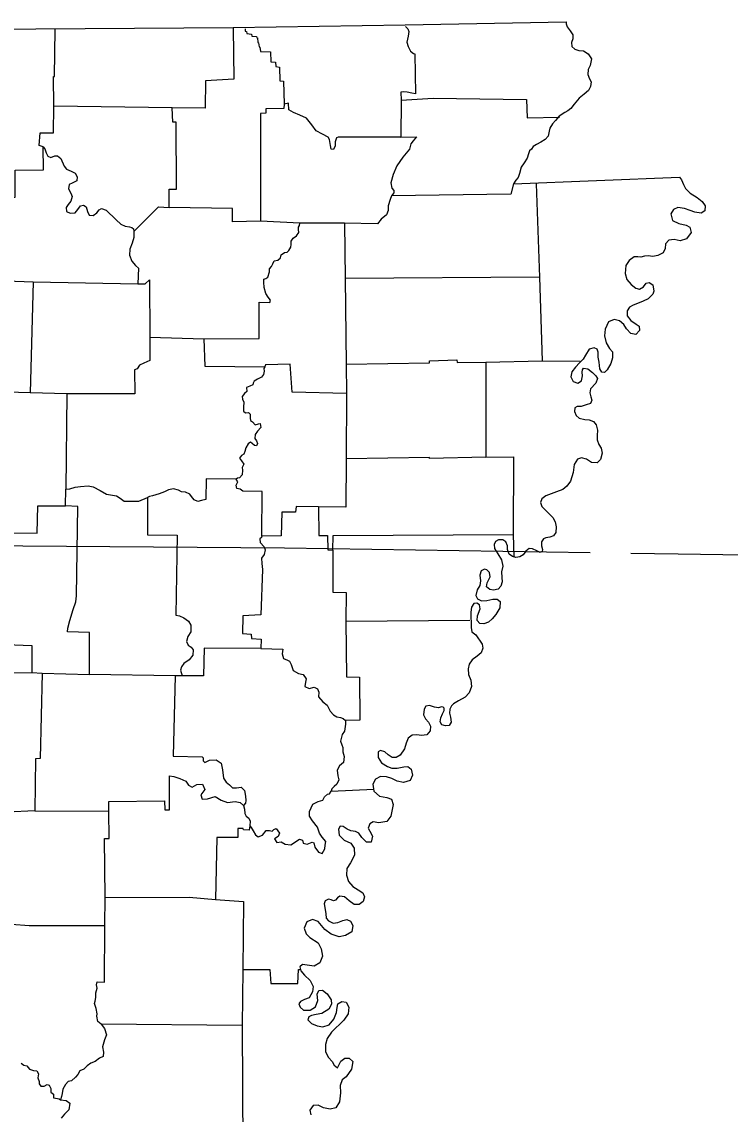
# Model space of a CAD drawing. Extents: x 77230 to 630905, y 790554 to 1662844.
# Drawn here: x 534950 to 544436, y 1496206 to 1510840 of the extents above; entities that cross this region are included whole.
import ezdxf

# ---------------------------------------------------------------- set-up
doc = ezdxf.new("R2010")
doc.units = 0
doc.layers.add('Level 28', color=7, linetype='Continuous')
doc.layers.add('Level 43', color=7, linetype='Continuous')

msp = doc.modelspace()

# ---------------------------------------------------------------- linework, layer by layer
at = {"layer": 'Level 28'}
for points in [[(532356, 1510730), (535138, 1510746), (537780, 1510763), (540085, 1510801), (542240, 1510840), (542241, 1510815), (542252, 1510773), (542292, 1510721), (542331, 1510666), (542331, 1510614), (542313, 1510563), (542318, 1510510), (542357, 1510473), (542409, 1510457), (542470, 1510453), (542533, 1510412), (542577, 1510345), (542561, 1510254), (542535, 1510204), (542530, 1510135), (542553, 1510078), (542575, 1510035), (542567, 1509976), (542539, 1509922), (542483, 1509872), (542412, 1509819), (542348, 1509739), (542303, 1509680), (542263, 1509650), (542222, 1509625), (542147, 1509576), (542095, 1509519), (542056, 1509476), (542019, 1509415), (542012, 1509375), (542000, 1509310), (541960, 1509266), (541899, 1509227), (541842, 1509199), (541800, 1509170), (541774, 1509134), (541749, 1509111), (541734, 1509070), (541718, 1509013), (541676, 1508953), (541639, 1508893), (541616, 1508808), (541596, 1508755), (541567, 1508719), (541536, 1508669), (543757, 1508758), (543784, 1508725), (543813, 1508663), (543840, 1508606), (543900, 1508543), (543993, 1508486), (544061, 1508432), (544101, 1508376), (544095, 1508307), (544049, 1508277), (543964, 1508289), (543901, 1508312), (543825, 1508339), (543734, 1508353), (543677, 1508327), (543641, 1508267), (543664, 1508180), (543750, 1508138), (543846, 1508115), (543895, 1508089), (543912, 1508020), (543853, 1507933), (543767, 1507907), (543688, 1507924), (543615, 1507915), (543570, 1507867), (543567, 1507805), (543541, 1507744), (543467, 1507708), (543401, 1507697), (543339, 1507704), (543287, 1507699), (543242, 1507687), (543199, 1507692), (543152, 1507690), (543084, 1507645), (543040, 1507574), (543031, 1507468), (543054, 1507387), (543112, 1507320), (543174, 1507273), (543224, 1507261), (543274, 1507291), (543313, 1507339), (543353, 1507349), (543399, 1507316), (543413, 1507232), (543399, 1507191), (543338, 1507130)], [(534497, 1508487), (534861, 1508492), (534862, 1508854), (535242, 1508858), (535237, 1509166), (535181, 1509183), (535194, 1509352), (535373, 1509355), (535377, 1509712), (535376, 1510108), (535386, 1510108), (535397, 1510738)], [(537943, 1510745), (537940, 1510715), (537961, 1510709), (537962, 1510683), (538028, 1510673), (538030, 1510647), (538095, 1510643), (538099, 1510627), (538108, 1510627), (538109, 1510562), (538119, 1510560), (538128, 1510505), (538139, 1510501), (538146, 1510443), (538281, 1510438), (538285, 1510305), (538346, 1510302), (538350, 1510243), (538400, 1510233), (538406, 1510048), (538456, 1510046), (538462, 1509739), (538459, 1509679), (538218, 1509676), (538216, 1509616), (538147, 1509611), (538147, 1508170), (537771, 1508160), (537771, 1508341), (536925, 1508355)], [(537780, 1510756), (537790, 1510071), (537408, 1510050), (537406, 1509684), (536965, 1509688)], [(540087, 1510780), (540120, 1510746), (540131, 1510712), (540126, 1510647), (540105, 1510566), (540125, 1510508), (540157, 1510448), (540196, 1510418), (540215, 1510411), (540221, 1509874), (540172, 1509883), (540110, 1509899), (540068, 1509902), (540026, 1509898), (540031, 1509793), (540027, 1509295), (539186, 1509295), (539163, 1509285), (539148, 1509232), (539146, 1509177), (539122, 1509131), (539094, 1509136), (539082, 1509185), (539070, 1509263), (539054, 1509296), (538978, 1509335), (538894, 1509380), (538835, 1509460), (538763, 1509548), (538673, 1509592), (538587, 1509627), (538527, 1509663), (538521, 1509752), (538462, 1509739)], [(540031, 1509793), (540458, 1509816), (541709, 1509798), (541717, 1509555), (542150, 1509565)], [(536449, 1508033), (536781, 1508360), (536925, 1508355), (536923, 1508600), (537022, 1508599), (537018, 1509496), (536973, 1509498), (536965, 1509688), (535377, 1509712)], [(540027, 1509295), (540237, 1509299), (540193, 1509248), (540161, 1509204), (540140, 1509135), (540051, 1509027), (539970, 1508913), (539923, 1508797), (539891, 1508685), (539905, 1508614), (539933, 1508582), (539934, 1508549), (539901, 1508508)], [(535237, 1509166), (535260, 1509140), (535276, 1509084), (535297, 1509041), (535340, 1509024), (535390, 1509043), (535429, 1509047), (535472, 1509010), (535515, 1508908), (535550, 1508868), (535609, 1508840), (535663, 1508814), (535693, 1508765), (535686, 1508710), (535626, 1508680), (535584, 1508662), (535573, 1508603), (535608, 1508544), (535623, 1508500), (535606, 1508436), (535572, 1508394), (535544, 1508353), (535550, 1508300), (535599, 1508276), (535664, 1508280), (535702, 1508327), (535736, 1508374), (535777, 1508385), (535812, 1508361), (535829, 1508300), (535854, 1508251), (535905, 1508246), (535953, 1508283), (535985, 1508322), (536015, 1508338), (536078, 1508318), (536213, 1508188), (536275, 1508131), (536333, 1508101), (536393, 1508094), (536425, 1508085), (536444, 1508066), (536449, 1508033)], [(541536, 1508669), (541499, 1508532), (539901, 1508508)], [(541839, 1508670), (541882, 1507419), (541919, 1506298), (542429, 1506296)], [(539901, 1508508), (539882, 1508459), (539857, 1508376), (539857, 1508311), (539833, 1508254), (539763, 1508198), (539714, 1508132), (539270, 1508145), (538675, 1508145)], [(536663, 1506618), (537387, 1506594), (538129, 1506600), (538129, 1507083), (538273, 1507079), (538282, 1507112), (538250, 1507151), (538218, 1507199), (538196, 1507279), (538190, 1507354), (538193, 1507391), (538216, 1507401), (538246, 1507420), (538268, 1507493), (538265, 1507530), (538293, 1507564), (538311, 1507600), (538331, 1507637), (538379, 1507649), (538414, 1507678), (538424, 1507719), (538470, 1507748), (538503, 1507755), (538528, 1507777), (538554, 1507820), (538559, 1507857), (538558, 1507901), (538582, 1507942), (538628, 1507973), (538661, 1508017), (538657, 1508059), (538657, 1508090), (538668, 1508112), (538675, 1508145), (538147, 1508170)], [(539270, 1508145), (539279, 1507402), (539292, 1506252), (539296, 1505863), (538571, 1505880), (538545, 1506253), (538212, 1506246), (538203, 1506220)], [(536449, 1508033), (536449, 1507953), (536426, 1507873), (536396, 1507797), (536393, 1507714), (536425, 1507635), (536474, 1507577), (536511, 1507540), (536504, 1507329)], [(533151, 1507401), (533756, 1507380), (533756, 1507709), (534489, 1507701), (534493, 1507378), (535103, 1507358), (535061, 1505872), (534266, 1505891)], [(535103, 1507358), (536504, 1507329), (536600, 1507331), (536661, 1507384), (536663, 1506618), (536665, 1506303), (536586, 1506266), (536528, 1506240), (536493, 1506192), (536461, 1506177), (536462, 1505858), (535552, 1505856), (535061, 1505872)], [(541882, 1507419), (539279, 1507402)], [(543338, 1507130), (543272, 1507097), (543197, 1507066), (543136, 1507046), (543090, 1507019), (543059, 1506969), (543055, 1506903), (543104, 1506838), (543178, 1506792), (543217, 1506761), (543223, 1506707), (543172, 1506652), (543107, 1506667), (543047, 1506729), (543013, 1506784), (542954, 1506835), (542882, 1506852), (542809, 1506820), (542761, 1506721), (542752, 1506632), (542776, 1506541), (542821, 1506465), (542859, 1506421), (542860, 1506340), (542838, 1506263), (542791, 1506179), (542754, 1506143), (542716, 1506145), (542690, 1506193), (542681, 1506283), (542670, 1506348), (542670, 1506413), (542655, 1506453), (542613, 1506474), (542550, 1506453), (542497, 1506375), (542468, 1506321), (542418, 1506272), (542365, 1506215), (542317, 1506151), (542303, 1506083), (542334, 1506021), (542397, 1505999), (542446, 1506030), (542460, 1506100), (542454, 1506147), (542457, 1506178), (542473, 1506201), (542528, 1506190), (542591, 1506141), (542639, 1506099), (542659, 1506062), (542636, 1506001), (542568, 1505923), (542555, 1505870), (542569, 1505815), (542583, 1505770), (542565, 1505726), (542510, 1505711), (542440, 1505686), (542389, 1505687), (542358, 1505667), (542352, 1505621), (542374, 1505568), (542414, 1505531), (542492, 1505513), (542549, 1505508), (542607, 1505485), (542643, 1505442), (542659, 1505369), (542655, 1505299), (542656, 1505240), (542676, 1505180), (542707, 1505129), (542724, 1505063), (542698, 1504977), (542654, 1504932), (542578, 1504936), (542514, 1504981), (542444, 1505000), (542393, 1504982), (542348, 1504911), (542332, 1504804), (542296, 1504688), (542248, 1504619), (542194, 1504576), (542110, 1504543), (541966, 1504489), (541915, 1504449), (541897, 1504399), (541915, 1504348), (541956, 1504307), (542061, 1504201), (542091, 1504143), (542108, 1504073), (542100, 1503999), (542072, 1503954), (542022, 1503938), (541967, 1503929), (541936, 1503913), (541909, 1503876)], [(537387, 1506594), (537402, 1506228), (538203, 1506220), (538190, 1506197), (538194, 1506160), (538186, 1506116), (538159, 1506079), (538107, 1506054), (538060, 1506026), (538047, 1506000), (538045, 1505975), (538003, 1505959), (537961, 1505940), (537963, 1505890), (537933, 1505863), (537900, 1505823), (537905, 1505787), (537925, 1505743), (537918, 1505680), (537917, 1505623), (537945, 1505600), (537986, 1505605), (538007, 1505585), (538007, 1505531), (538012, 1505498), (538039, 1505480), (538077, 1505443), (538119, 1505454), (538142, 1505459), (538150, 1505405), (538104, 1505355), (538074, 1505313), (538072, 1505259), (538094, 1505228), (538104, 1505190), (538094, 1505160), (538068, 1505164), (538035, 1505191), (538014, 1505208), (537982, 1505185), (537948, 1505131), (537935, 1505082), (537925, 1505047), (537892, 1505032), (537864, 1504996), (537893, 1504959), (537922, 1504916), (537903, 1504871), (537906, 1504833), (537899, 1504773), (537867, 1504731), (537839, 1504727), (537822, 1504712)], [(539292, 1506252), (540410, 1506272), (540411, 1506299), (540775, 1506311), (540779, 1506278), (541163, 1506280), (541919, 1506298)], [(541163, 1506280), (541165, 1505006), (541534, 1505014), (541532, 1503972), (541539, 1503674)], [(535552, 1505856), (535540, 1504579), (535594, 1504586), (535665, 1504605), (535736, 1504617), (535838, 1504626), (535906, 1504611), (536000, 1504560), (536084, 1504511), (536163, 1504497), (536216, 1504492), (536266, 1504460), (536321, 1504419), (536375, 1504420), (536442, 1504418), (536519, 1504419), (536633, 1504466), (536633, 1503968), (537030, 1503962), (537014, 1502892), (537062, 1502882), (537121, 1502857), (537180, 1502810), (537213, 1502756), (537213, 1502668), (537172, 1502606), (537154, 1502539), (537176, 1502491), (537218, 1502464), (537244, 1502425), (537239, 1502356), (537189, 1502294), (537121, 1502246), (537087, 1502201), (537076, 1502156), (537096, 1502080)], [(539296, 1505863), (539293, 1504984), (539290, 1504339), (538922, 1504341), (538624, 1504345), (538617, 1504270), (538432, 1504270), (538425, 1503952), (538165, 1503951), (538167, 1504546), (537908, 1504552), (537873, 1504578), (537831, 1504587), (537819, 1504631), (537841, 1504677), (537822, 1504712)], [(541165, 1505006), (540411, 1504990), (540411, 1505005), (539293, 1504984)], [(537822, 1504712), (537420, 1504718), (537415, 1504442), (537357, 1504427), (537308, 1504415), (537260, 1504436), (537221, 1504481), (537199, 1504514), (537144, 1504537), (537087, 1504542), (537047, 1504564), (536980, 1504582), (536913, 1504569), (536861, 1504545), (536790, 1504516), (536744, 1504503), (536699, 1504490), (536658, 1504483), (536633, 1504466)], [(537002, 1502079), (535855, 1502098), (535855, 1502661), (535560, 1502670), (535567, 1502717), (535594, 1502822), (535639, 1502967), (535672, 1503072), (535683, 1503149), (535701, 1504349), (535534, 1504354), (535540, 1504579)], [(534510, 1503996), (535155, 1503991), (535164, 1504355), (535534, 1504354)], [(538922, 1504341), (538928, 1503960), (539042, 1503957), (539049, 1503766), (539116, 1503763), (539118, 1503957), (541532, 1503972)], [(538165, 1503951), (538161, 1503930), (538138, 1503915), (538140, 1503863), (538194, 1503808), (538208, 1503766), (538196, 1503705), (538161, 1503656), (538166, 1503582), (538174, 1503503), (538150, 1502895), (537911, 1502882), (537905, 1502644), (538023, 1502637), (538025, 1502579), (538156, 1502569), (538151, 1502445), (538447, 1502436), (538436, 1502375), (538454, 1502313), (538506, 1502290), (538535, 1502276), (538556, 1502229), (538584, 1502150), (538654, 1502110), (538717, 1502098), (538756, 1502040), (538747, 1501993), (538742, 1501935), (538798, 1501911), (538863, 1501926), (538908, 1501903), (538926, 1501859), (538925, 1501797), (538980, 1501729), (539037, 1501684), (539081, 1501607), (539126, 1501557), (539169, 1501531), (539219, 1501520), (539253, 1501507), (539285, 1501482)], [(541909, 1503876), (541910, 1503821), (541923, 1503772), (541920, 1503745), (541892, 1503731), (541846, 1503752), (541789, 1503782), (541744, 1503783), (541702, 1503748), (541663, 1503701), (541619, 1503674), (541568, 1503666), (541523, 1503677), (541478, 1503708), (541454, 1503769), (541455, 1503821), (541432, 1503875), (541394, 1503899), (541333, 1503899), (541295, 1503879), (541275, 1503839), (541278, 1503786), (541324, 1503714), (541373, 1503632), (541391, 1503550), (541374, 1503474), (541380, 1503395), (541384, 1503339), (541366, 1503282), (541328, 1503241), (541269, 1503226), (541216, 1503233), (541174, 1503272), (541181, 1503324), (541222, 1503407), (541215, 1503461), (541179, 1503498), (541147, 1503509), (541103, 1503485), (541082, 1503427), (541093, 1503352), (541083, 1503287), (541047, 1503230), (541029, 1503154), (541051, 1503110), (541104, 1503083), (541177, 1503088), (541257, 1503104), (541315, 1503104), (541357, 1503073), (541352, 1502988), (541299, 1502902), (541247, 1502841), (541198, 1502797), (541138, 1502773), (541082, 1502779), (541049, 1502822), (541054, 1502883), (541090, 1502978), (541080, 1503030), (541043, 1503054), (541004, 1503049), (540970, 1502998), (540961, 1502932), (540966, 1502724), (540976, 1502669), (541030, 1502627), (541113, 1502504), (541122, 1502447), (541101, 1502387), (541048, 1502344), (540979, 1502295), (540941, 1502233), (540926, 1502171), (540934, 1502095), (540964, 1502021), (540970, 1501935), (540940, 1501853), (540888, 1501793), (540800, 1501745), (540733, 1501703), (540704, 1501675), (540680, 1501632), (540677, 1501580), (540690, 1501523), (540698, 1501460), (540673, 1501415), (540622, 1501407), (540576, 1501422), (540551, 1501462), (540561, 1501515), (540585, 1501570), (540604, 1501614), (540608, 1501644), (540594, 1501659), (540572, 1501663), (540529, 1501652), (540476, 1501659), (540409, 1501683), (540362, 1501673), (540337, 1501631)], [(533355, 1503678), (533673, 1503657), (533659, 1503283), (534031, 1503273), (534034, 1502957), (534198, 1502953), (534208, 1502890), (534391, 1502885), (534393, 1502708), (534728, 1502682), (534739, 1502499), (535086, 1502487), (535085, 1502124), (535222, 1502116), (535855, 1502098)], [(539116, 1503763), (539115, 1503198), (539295, 1503195), (539291, 1502809), (540948, 1502825)], [(539291, 1502809), (539297, 1502063), (539473, 1502060), (539475, 1501486), (539285, 1501482), (539286, 1501431), (539270, 1501339), (539242, 1501292), (539218, 1501205), (539234, 1501154), (539248, 1501118), (539249, 1501061), (539266, 1500996), (539257, 1500919), (539205, 1500875), (539174, 1500815), (539181, 1500741), (539194, 1500684), (539168, 1500625), (539132, 1500596), (539100, 1500563), (539093, 1500535), (539665, 1500559)], [(538151, 1502445), (537391, 1502448), (537381, 1502077), (537096, 1502080), (537002, 1502079), (536977, 1501002), (537367, 1500995), (537379, 1500981), (537380, 1500941), (537400, 1500918), (537463, 1500950), (537552, 1500953), (537619, 1500907), (537636, 1500818), (537653, 1500707), (537685, 1500653), (537731, 1500620), (537771, 1500579), (537823, 1500578), (537886, 1500588), (537933, 1500544), (537945, 1500465), (537950, 1500407), (537945, 1500373), (537919, 1500340)], [(534542, 1502119), (535085, 1502124)], [(535222, 1502116), (535195, 1500969), (535134, 1500967), (535126, 1500270), (534753, 1500253)], [(540337, 1501631), (540330, 1501558), (540355, 1501503), (540395, 1501458), (540422, 1501405), (540419, 1501343), (540373, 1501287), (540304, 1501279), (540240, 1501290), (540177, 1501282), (540124, 1501242), (540097, 1501176), (540075, 1501100), (540019, 1501014), (539963, 1500986), (539908, 1500983), (539855, 1501020), (539812, 1501059), (539752, 1501080), (539722, 1501061), (539720, 1500985), (539769, 1500914), (539846, 1500865), (539907, 1500840), (539975, 1500841), (540064, 1500861), (540121, 1500864), (540164, 1500827), (540184, 1500749), (540149, 1500677), (540060, 1500651), (539978, 1500666), (539905, 1500702), (539836, 1500726), (539755, 1500729), (539688, 1500695), (539652, 1500625), (539662, 1500534), (539740, 1500466), (539840, 1500449), (539903, 1500426), (539923, 1500356), (539892, 1500198), (539837, 1500126), (539731, 1500109), (539655, 1500122), (539609, 1500097), (539589, 1500039), (539611, 1499997), (539646, 1499929), (539628, 1499852), (539568, 1499848), (539505, 1499912), (539464, 1499970), (539419, 1499995), (539357, 1500000), (539307, 1500023), (539254, 1500058), (539212, 1500063), (539189, 1500024), (539198, 1499945), (539265, 1499879), (539354, 1499837), (539401, 1499768), (539406, 1499675), (539351, 1499572), (539301, 1499496), (539297, 1499408), (539327, 1499323), (539384, 1499257), (539453, 1499211), (539515, 1499170), (539541, 1499116), (539521, 1499053), (539468, 1499013), (539403, 1499014), (539334, 1499065), (539273, 1499119), (539210, 1499126), (539177, 1499104), (539152, 1499071), (539122, 1499064), (539093, 1499078), (539055, 1499087), (539014, 1499064), (538998, 1499024), (539009, 1498975), (539021, 1498892), (539028, 1498830), (539057, 1498794), (539118, 1498764), (539183, 1498772), (539247, 1498801), (539302, 1498815), (539353, 1498790), (539381, 1498734), (539368, 1498647), (539283, 1498600), (539199, 1498580), (539091, 1498616), (539010, 1498678)], [(535126, 1500270), (536115, 1500266), (536114, 1500397), (536862, 1500406), (536867, 1500284), (536929, 1500284), (536929, 1500740), (536987, 1500728), (537067, 1500704), (537145, 1500668), (537183, 1500612), (537232, 1500589), (537295, 1500622), (537371, 1500627), (537403, 1500555), (537348, 1500483), (537364, 1500424), (537435, 1500431), (537540, 1500461), (537618, 1500413), (537705, 1500380), (537806, 1500393), (537873, 1500382)], [(538002, 1500071), (538023, 1500048), (538047, 1500004), (538080, 1499948), (538114, 1499923), (538171, 1499943), (538222, 1500005), (538265, 1500008), (538301, 1499998), (538323, 1500021), (538354, 1500033), (538400, 1499972), (538383, 1499926), (538333, 1499894), (538363, 1499845), (538423, 1499853), (538477, 1499825), (538553, 1499816), (538667, 1499889), (538710, 1499879), (538719, 1499835), (538772, 1499824), (538840, 1499852), (538860, 1499840), (538875, 1499785), (538922, 1499716), (538973, 1499697), (539007, 1499761), (539013, 1499808), (539023, 1499861), (538971, 1499919), (538935, 1499972), (538909, 1500049), (538843, 1500136), (538801, 1500198), (538801, 1500261), (538846, 1500358), (538917, 1500394), (538983, 1500415), (539003, 1500459), (539042, 1500492), (539071, 1500497), (539093, 1500535)], [(537873, 1500382), (537919, 1500340)], [(537919, 1500340), (537934, 1500293), (537937, 1500236), (537954, 1500198), (537988, 1500170), (538008, 1500130), (538002, 1500071)], [(536065, 1499108), (536057, 1499899), (536118, 1499899), (536115, 1500266)], [(538002, 1500071), (537995, 1500011), (537918, 1500014), (537915, 1500034), (537845, 1500033), (537841, 1499914), (537561, 1499911), (537542, 1499083), (537919, 1499055), (537912, 1498146), (538272, 1498142), (538283, 1497957), (538646, 1497956), (538655, 1498144), (538671, 1498145)], [(536011, 1497410), (535969, 1497447), (535954, 1497519), (535958, 1497551), (535944, 1497621), (535925, 1497690), (535933, 1497719), (535939, 1497767), (535942, 1497830), (535960, 1497893), (535952, 1497939), (535957, 1497977), (536055, 1497975), (536062, 1498735), (536065, 1499108), (537192, 1499115), (537542, 1499083)], [(534810, 1498752), (535050, 1498733), (536062, 1498735)], [(539010, 1498678), (538920, 1498787), (538842, 1498816), (538767, 1498782), (538733, 1498696), (538756, 1498620), (538807, 1498574), (538920, 1498500), (538961, 1498421), (538975, 1498324), (538941, 1498233), (538867, 1498188), (538770, 1498202), (538710, 1498211), (538675, 1498182), (538687, 1498127), (538735, 1498068), (538811, 1497995), (538852, 1497916), (538845, 1497843), (538796, 1497766), (538735, 1497741), (538682, 1497716), (538662, 1497682), (538676, 1497638), (538721, 1497601), (538812, 1497601), (538883, 1497643), (538914, 1497731), (538906, 1497813), (538929, 1497862), (538975, 1497867), (539041, 1497818), (539094, 1497740), (539099, 1497679), (539061, 1497611), (538969, 1497556), (538891, 1497540), (538830, 1497529), (538792, 1497511), (538780, 1497469), (538828, 1497420), (538904, 1497388), (538979, 1497378), (539064, 1497403), (539130, 1497478), (539166, 1497570), (539173, 1497637), (539182, 1497685), (539235, 1497717), (539295, 1497706), (539328, 1497641), (539319, 1497551), (539261, 1497466), (539098, 1497304), (539038, 1497221), (539016, 1497140), (539018, 1497043), (539057, 1496963), (539105, 1496912), (539131, 1496863), (539176, 1496825), (539223, 1496916), (539276, 1496958), (539334, 1496957), (539383, 1496913), (539367, 1496809), (539292, 1496704), (539240, 1496666), (539212, 1496588), (539217, 1496492), (539204, 1496372), (539154, 1496292), (539081, 1496271), (538988, 1496290), (538917, 1496326), (538852, 1496323), (538808, 1496260), (538821, 1496195)], [(537912, 1498146), (537899, 1497394), (537908, 1495748)], [(537899, 1497394), (536011, 1497410), (536059, 1497352), (536082, 1497271), (536059, 1497201), (536031, 1497110), (536046, 1497038), (536038, 1496977), (535989, 1496958), (535932, 1496913), (535875, 1496889), (535825, 1496855), (535780, 1496809), (535728, 1496787), (535698, 1496736), (535668, 1496703), (535614, 1496653), (535572, 1496645), (535536, 1496603), (535500, 1496541), (535491, 1496485), (535482, 1496441), (535468, 1496396), (535545, 1496387), (535591, 1496352), (535579, 1496264), (535523, 1496208), (535477, 1496153)], [(534943, 1496888), (534975, 1496862), (535016, 1496853), (535054, 1496811), (535105, 1496793), (535152, 1496788), (535174, 1496746), (535165, 1496692), (535183, 1496645), (535181, 1496611), (535203, 1496580), (535247, 1496582), (535291, 1496604), (535316, 1496595), (535339, 1496548), (535339, 1496502), (535372, 1496473), (535376, 1496423), (535428, 1496414), (535451, 1496410), (535468, 1496396)]]:
    msp.add_lwpolyline(points, dxfattribs=at)
at = {"layer": 'Level 43'}
for points in [[(542563, 1503726), (538469, 1503791), (533203, 1503827), (528303, 1503850)], [(550513, 1503855), (549139, 1503629), (543739, 1503707), (543107, 1503717)]]:
    msp.add_lwpolyline(points, dxfattribs=at)

doc.saveas('drawing.dxf')
